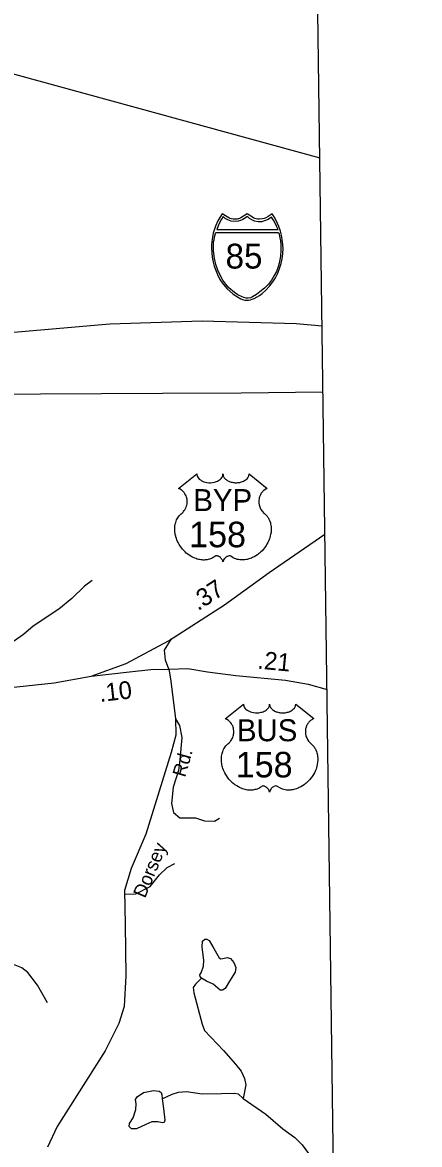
# Model space of a CAD drawing. Extents: x 2056842 to 2160602, y 826753 to 1016856.
# Drawn here: x 2142303 to 2145104, y 930830 to 938737 of the extents above; entities that cross this region are included whole.
import ezdxf

# ---------------------------------------------------------------- set-up
doc = ezdxf.new("R2010")
doc.units = 0
for name, color, linetype in [('Exist Boundary Political CountyLine', 7, 'Continuous'), ('Exist Hydrographic Creek Single Shore', 7, 'Continuous'), ('Exist Hydrographic Misc Water Feature', 7, 'Continuous'), ('Exist Road Non-System Type 51', 7, 'Continuous'), ('Exist Road Primary Interstate Divided Center Attributed', 7, 'Continuous'), ('Exist Road Primary Interstate Shield CELL', 7, 'Continuous'), ('Exist Road Primary Interstate Shield Number Label', 7, 'Continuous'), ('Exist Road Primary US Attributed', 7, 'Continuous'), ('Exist Road Primary US Mileage Hundredths English Label', 7, 'Continuous'), ('Exist Road Primary US Shield CELL', 7, 'Continuous'), ('Exist Road Primary US Shield Number Label', 7, 'Continuous'), ('Exist Road Secondary Type 51 Attributed', 7, 'Continuous'), ('Exist Road Secondary Type 51 Label', 7, 'Continuous'), ('Exist Utilities Electrical Transmission Line', 7, 'Continuous')]:
    doc.layers.add(name, color=color, linetype=linetype)

msp = doc.modelspace()

# ---------------------------------------------------------------- linework, layer by layer
at = {"layer": 'Exist Boundary Political CountyLine'}
msp.add_lwpolyline([(2145103.8, 885848.8), (2143763, 984829.3)], dxfattribs=at)
at = {"layer": 'Exist Hydrographic Creek Single Shore'}
for points in [[(2142795.7, 934804.4), (2142740.1, 934764.2), (2142650.3, 934677.8), (2142560.7, 934603.4), (2142379.2, 934482.6), (2142311.6, 934424.4), (2142215.8, 934358)], [(2142480.7, 931829.5), (2142408.4, 931953.2), (2142342.1, 932042.8), (2142297.8, 932074.7), (2142251.9, 932094.4), (2142159.6, 932118.1), (2141975.5, 932139.2), (2141869.9, 932106.8), (2141805.9, 932070.5), (2141700.3, 931994), (2141660.3, 931977.8), (2141564.4, 931977.5), (2141480.3, 931967.2), (2141376.3, 931970.6), (2141296.6, 931960.3)]]:
    msp.add_lwpolyline(points, dxfattribs=at)
at = {"layer": 'Exist Hydrographic Misc Water Feature'}
for points in [[(2143565.1, 932003.5), (2143556.2, 932013.6), (2143555, 932025), (2143562.6, 932040.2), (2143580.3, 932087.1), (2143581.6, 932126.4), (2143571.4, 932224), (2143574, 932263.3), (2143589.2, 932277.2), (2143603.1, 932278.5), (2143619.6, 932268.3), (2143653.8, 932211.3), (2143690.5, 932146.7), (2143701.9, 932139.1), (2143717.1, 932140.3), (2143747.5, 932147.9), (2143770.3, 932141.6), (2143793.1, 932113.7), (2143807, 932077), (2143803.2, 932044), (2143762.7, 931980.7), (2143732.3, 931930), (2143713.3, 931917.3), (2143698.1, 931918.6), (2143681.6, 931931.2), (2143648.7, 931960.4), (2143601.8, 931981.9), (2143565.1, 932003.5)], [(2143565.1, 932003.5), (2143523.3, 931960.4), (2143508.1, 931936.3), (2143511.9, 931898.3), (2143571.2, 931678.2), (2143587.6, 931634.4), (2143722.1, 931493), (2143804.6, 931397.3), (2143844.8, 931347.5), (2143869.2, 931295.6), (2143879, 931251.7), (2143859.5, 931155.7)], [(2143289.1, 931153), (2143298, 931083.3), (2143308.1, 931001), (2143301.8, 930985.8), (2143291.7, 930983.2), (2143258.7, 930989.6), (2143215.7, 930989.6), (2143173.9, 930970.5), (2143108, 930941.4), (2143071.3, 930941.4), (2143056.1, 930957.9), (2143057.4, 930979.4), (2143084, 931017.4), (2143103, 931077), (2143104.2, 931116.3), (2143100.4, 931146.7), (2143111.8, 931165.7), (2143157.4, 931197.4), (2143228.3, 931210.1), (2143267.6, 931206.3), (2143280.3, 931196.1), (2143285.3, 931179.6), (2143289.1, 931153)], [(2143289.1, 931153), (2143359.6, 931185.4), (2143403.5, 931199.6), (2143459.3, 931203.8), (2143571.6, 931186.4), (2143707.6, 931189), (2143799.2, 931191.3), (2143823.6, 931187.4), (2143859.5, 931155.7)], [(2143859.5, 931155.7), (2144020.1, 931044.3), (2144138.6, 930940.9), (2144224.7, 930879.2), (2144274.7, 930827.5), (2144429.8, 930616.2), (2144466.1, 930556.4), (2144490.3, 930500.5), (2144499.6, 930453.3)]]:
    msp.add_lwpolyline(points, dxfattribs=at)
at = {"layer": 'Exist Road Non-System Type 51'}
for points in [[(2143335.2, 934180.7), (2143313, 934244.4), (2143304, 934312.7), (2143354.4, 934393.2)], [(2143382.5, 933829.2), (2143411.7, 933782.6), (2143426.1, 933698.1), (2143413.5, 933541.8), (2143404.5, 933466.3), (2143365, 933349.5), (2143355.2, 933233.6), (2143369.5, 933170.7), (2143412.6, 933131.2), (2143524, 933131.2), (2143586.8, 933111.4), (2143658.6, 933109.6), (2143692.4, 933129)], [(2143022.8, 932595), (2143103.7, 932597.5), (2143204.3, 932647.8), (2143269, 932730.4), (2143324.6, 932782.6), (2143378.5, 932809.5)]]:
    msp.add_lwpolyline(points, dxfattribs=at)
at = {"layer": 'Exist Road Primary Interstate Divided Center Attributed'}
for points in [[(2144416.4, 936596.5), (2144232.7, 936613.1), (2143571.3, 936631.1), (2142919, 936611.3), (2142187.5, 936546.5), (2141486.6, 936442.1), (2140913.5, 936330.5), (2140349.3, 936213.5), (2139896.7, 936094.6), (2139389.3, 935954.2), (2138635.3, 935716.6), (2137934.4, 935480.7), (2137334.2, 935255.7), (2136772.8, 935021.7), (2136063.8, 934692.2), (2135594.6, 934461.4)], [(2135799.7, 934468.8), (2136139.4, 934636.4), (2136861, 934962.3), (2137411.6, 935190.9), (2138121.5, 935451.9), (2138692.9, 935639.2), (2139455.9, 935873.2), (2139776.2, 935952.4), (2140200, 936031.6), (2140571.6, 936080.2), (2141208.6, 936121.6), (2141713.3, 936114.4), (2142430.4, 936119.8), (2143289.7, 936125.2), (2143844.9, 936127), (2144422.6, 936134.4)]]:
    msp.add_lwpolyline(points, dxfattribs=at)
at = {"layer": 'Exist Road Primary Interstate Shield CELL'}
for points in [[(2143888.5, 936779), (2143898, 936779.9), (2143910.7, 936782.4), (2143923.1, 936786.4), (2143937.2, 936792.7), (2143958, 936804.2), (2143974.8, 936814), (2143994.1, 936827), (2144020.3, 936850.7), (2144046.3, 936878.1), (2144069.3, 936909.2), (2144087.5, 936938.2), (2144103.6, 936971.3), (2144117.1, 937002.3), (2144127.7, 937037.6), (2144134.8, 937071.8), (2144138.4, 937107.5), (2144140.7, 937147.1), (2144138, 937191.6), (2144130.3, 937237.2), (2144123, 937265.6), (2144112, 937299.5), (2144103, 937321.2), (2144082.2, 937359.6), (2144063.4, 937389.2), (2144036.2, 937370), (2144018.4, 937360.6), (2144007.6, 937355.7), (2143996.4, 937353.5), (2143975.9, 937351.1), (2143963, 937351.6), (2143951.1, 937354.3), (2143941, 937356.5), (2143932.7, 937360.6), (2143888.5, 937389.2), (2143844.2, 937360.6), (2143834.9, 937356.3), (2143825.4, 937354.3), (2143816.3, 937351.8), (2143801.2, 937351.1), (2143789.6, 937351.4), (2143777.7, 937353.5), (2143768.3, 937355.5), (2143757.8, 937360.6), (2143712.7, 937389.2), (2143695, 937363.5), (2143680.5, 937338.1), (2143665.2, 937302.2), (2143655.6, 937274.3), (2143648.8, 937251.4), (2143640.4, 937209.5), (2143636.1, 937172.9), (2143635.4, 937147.1), (2143640.1, 937082.6), (2143647.2, 937048.2), (2143654.4, 937020.4), (2143678.3, 936960.4), (2143696.2, 936926.8), (2143711.6, 936902.6), (2143733.2, 936875.5), (2143744.9, 936862.5), (2143789.7, 936823.3), (2143819.6, 936802.9), (2143843.5, 936790), (2143854.8, 936785.7), (2143872.3, 936780.8)], [(2143718.1, 937368.5), (2143707.1, 937351.5), (2143694.4, 937328.7), (2143684.3, 937305), (2143673.9, 937278.9), (2144105.5, 937278.7), (2144095.4, 937301.1), (2144084.7, 937323.7), (2144073.4, 937344.2), (2144059.7, 937364.1), (2144035.5, 937348.9), (2144017.9, 937340.5), (2144003.7, 937335.7), (2143991.7, 937333), (2143973.1, 937331.5), (2143964.8, 937332), (2143938.9, 937337.9), (2143921.3, 937345), (2143904.6, 937356.2), (2143891.1, 937368.9), (2143856.9, 937348.2), (2143841.7, 937341.5), (2143824.3, 937337.1), (2143805.2, 937334.7), (2143775.8, 937337.9), (2143752.7, 937345.8), (2143732.8, 937356.2)], [(2144108, 937257.4), (2144112.6, 937245.2), (2144119, 937218.2), (2144122.3, 937197.3), (2144125.8, 937173.3), (2144124.6, 937132.2), (2144122.6, 937089.6), (2144118.7, 937064.4), (2144113.4, 937041.5), (2144106.3, 937016), (2144094.7, 936982.2), (2144078.8, 936953.5), (2144059, 936921.7), (2144037.5, 936893.9), (2144028.2, 936882.3), (2144010.4, 936863.6), (2143978.2, 936837.7), (2143954.7, 936820.2), (2143926.5, 936803.5), (2143912.2, 936797.2), (2143895.6, 936793.7), (2143881.9, 936794.6), (2143865.2, 936799), (2143851.8, 936802.7), (2143822.3, 936818.6), (2143798.5, 936834.6), (2143758.7, 936867.2), (2143737.3, 936892.3), (2143717.2, 936921.7), (2143699.4, 936951.8), (2143680.3, 936991.5), (2143666.8, 937031.4), (2143657, 937074.4), (2143650.4, 937127.1), (2143649.7, 937159.2), (2143651.6, 937190), (2143654.6, 937206.2), (2143658.5, 937226.2), (2143666.4, 937257.2)]]:
    msp.add_lwpolyline(points, close=True, dxfattribs=at)
at = {"layer": 'Exist Road Primary US Attributed'}
for points in [[(2142787.3, 934130.5), (2143033.8, 934219.9), (2143333.7, 934379.8), (2143727.8, 934634.1), (2144043.9, 934860.5), (2144436.2, 935130.5)], [(2141096.7, 933890.6), (2141416.3, 933935.5), (2141802.4, 933991.2), (2142130.1, 934040.6), (2142527, 934083.7), (2142787.3, 934130.5)], [(2142787.3, 934130.5), (2143058.5, 934161), (2143207.5, 934177.2), (2143335.2, 934180.7)], [(2143335.2, 934180.7), (2143469.7, 934184.4), (2143608, 934161), (2143809.1, 934135.8), (2144158.4, 934102.6), (2144318.2, 934073.9), (2144451, 934036.9)]]:
    msp.add_lwpolyline(points, dxfattribs=at)
at = {"layer": 'Exist Road Primary US Shield CELL'}
for points in [[(2143533.4, 935555.2), (2143533.7, 935549.8), (2143535, 935543.5), (2143536, 935540.3), (2143539, 935534), (2143543.8, 935526.7), (2143550.6, 935519.4), (2143558.3, 935513.1), (2143563.4, 935509.8), (2143572.2, 935505.1), (2143582.2, 935500.9), (2143593.3, 935497.7), (2143604.6, 935495.4), (2143616.9, 935494.1), (2143629.2, 935493.8), (2143642.4, 935494.8), (2143657, 935497.6), (2143663.7, 935499.4), (2143671.3, 935502), (2143678.2, 935504.9), (2143685.9, 935509), (2143692.1, 935512.9), (2143696.9, 935516.4), (2143703.7, 935522.9), (2143709.2, 935529.7), (2143711.4, 935533.5), (2143713.4, 935537.2), (2143716.1, 935544.9), (2143716.9, 935548.3), (2143717.4, 935555.4), (2143717.8, 935549.5), (2143718.5, 935545.7), (2143719.4, 935542.1), (2143721, 935538.2), (2143723.7, 935532.7), (2143726.7, 935528.2), (2143732.5, 935521.4), (2143736, 935518.1), (2143739.3, 935515.4), (2143748, 935509.4), (2143758.3, 935504.2), (2143763.3, 935502), (2143768.4, 935500.2), (2143775, 935498.2), (2143781.7, 935496.7), (2143788.4, 935495.5), (2143795.2, 935494.5), (2143802.2, 935494), (2143807.9, 935493.8), (2143814.9, 935493.9), (2143821.4, 935494.3), (2143828, 935495.1), (2143835.3, 935496.3), (2143841.1, 935497.6), (2143848.9, 935499.6), (2143855.8, 935502.1), (2143862, 935504.8), (2143870, 935509), (2143876.4, 935513), (2143881.1, 935516.8), (2143886.8, 935522), (2143892.1, 935528.1), (2143895.2, 935532.6), (2143897.4, 935537.2), (2143899.4, 935542.1), (2143900.7, 935547.3), (2143901.3, 935551.7), (2143901.4, 935555.6), (2144030, 935453.1), (2144027, 935452), (2144020, 935448.6), (2144014.5, 935445.3), (2144005.6, 935439.1), (2144001.8, 935435.6), (2143998, 935432.1), (2143994.5, 935428.3), (2143991.4, 935424.7), (2143987.7, 935419.5), (2143984.4, 935414.4), (2143981.1, 935408.7), (2143978.7, 935403.7), (2143974.8, 935393.4), (2143972.9, 935386.8), (2143971.7, 935381.3), (2143970.1, 935369.8), (2143969.8, 935364.4), (2143969.8, 935359), (2143970.1, 935353.3), (2143970.6, 935347.8), (2143971.6, 935342.1), (2143972.5, 935337.1), (2143974.1, 935330.9), (2143976.4, 935323.8), (2143979.2, 935316.9), (2143985.1, 935305.7), (2143992.6, 935294.3), (2143998, 935287.9), (2144003.3, 935282.4), (2144011.3, 935275.8), (2144015.6, 935272), (2144020.5, 935267), (2144028.5, 935257.7), (2144031.8, 935253.3), (2144035.1, 935248.3), (2144038.2, 935243.2), (2144041.2, 935237.8), (2144043.6, 935233), (2144048.1, 935222), (2144051.4, 935211.2), (2144053, 935205.6), (2144055.4, 935193), (2144056.3, 935186.8), (2144057.3, 935174.5), (2144057.3, 935159.6), (2144056.2, 935145.4), (2144053.5, 935128.9), (2144051.3, 935119.1), (2144047.9, 935107.6), (2144044.6, 935097.6), (2144038.8, 935083), (2144033.6, 935072.3), (2144026.8, 935059.9), (2144022.2, 935052.4), (2144016.8, 935044.3), (2144010, 935035), (2144002.1, 935025.2), (2143992.6, 935014.7), (2143985, 935007.1), (2143974.9, 934998.1), (2143968.9, 934993.1), (2143960.2, 934986.5), (2143948.3, 934978.6), (2143936.7, 934971.9), (2143926.7, 934966.8), (2143917.9, 934963), (2143906.5, 934958.7), (2143887.5, 934953.4), (2143880.6, 934952), (2143872.4, 934950.8), (2143864.7, 934950), (2143857.3, 934949.5), (2143847.3, 934949.5), (2143837.3, 934950.3), (2143827.9, 934951.7), (2143818.1, 934953.7), (2143807.8, 934956.8), (2143798.5, 934960.4), (2143789.1, 934965), (2143773.2, 934975.1), (2143768.6, 934977.5), (2143766, 934978.2), (2143759.9, 934978.5), (2143754.1, 934977.3), (2143748.2, 934974.9), (2143744.6, 934973), (2143739.9, 934969.9), (2143736.2, 934967), (2143731.8, 934962.8), (2143728.8, 934959.3), (2143726.5, 934956.6), (2143722, 934949.5), (2143720.4, 934946.2), (2143718.7, 934941.9), (2143717.3, 934935.5), (2143715.2, 934943.5), (2143712.9, 934948.9), (2143710.1, 934953.4), (2143707.3, 934957.4), (2143702.8, 934962.6), (2143698.8, 934966.5), (2143693.9, 934970.4), (2143688.8, 934973.6), (2143684.6, 934975.7), (2143680.8, 934977.1), (2143676.2, 934978.3), (2143672.4, 934978.6), (2143669.3, 934978.5), (2143665, 934977.5), (2143659.2, 934973.3), (2143653.7, 934969.5), (2143647.7, 934965.8), (2143640.5, 934962), (2143635.3, 934959.6), (2143629.1, 934957.1), (2143621.8, 934954.7), (2143613.9, 934952.7), (2143605.8, 934951.1), (2143598.6, 934949.9), (2143590.9, 934949.2), (2143584, 934949), (2143576.8, 934949.1), (2143570.1, 934949.6), (2143562.2, 934950.3), (2143552.5, 934951.7), (2143544.5, 934953.6), (2143536, 934955.9), (2143527.2, 934958.6), (2143517.9, 934962.2), (2143506.2, 934967.2), (2143498.1, 934971.4), (2143485.2, 934978.8), (2143470.2, 934989.2), (2143458.8, 934998.4), (2143450.5, 935005.9), (2143438.3, 935018.4), (2143431.1, 935026.5), (2143419.8, 935041.1), (2143412.6, 935051.7), (2143407.9, 935059.4), (2143401.1, 935071.9), (2143397.4, 935079.7), (2143392.5, 935091.1), (2143388.7, 935101.5), (2143385.5, 935111.4), (2143383.8, 935117.7), (2143381.3, 935128.7), (2143379.8, 935136.5), (2143378.4, 935147.3), (2143377.6, 935158.6), (2143377.5, 935169), (2143377.7, 935177.7), (2143378.7, 935187.8), (2143380.4, 935198.5), (2143382.5, 935207.7), (2143384.3, 935214.3), (2143387.1, 935222.3), (2143390.7, 935231.2), (2143394.9, 935239.7), (2143399, 935246.8), (2143404.1, 935254.4), (2143409.1, 935260.9), (2143415.7, 935268), (2143422.5, 935274.5), (2143428.8, 935279.6), (2143436.2, 935286.9), (2143440.1, 935291.3), (2143444.7, 935297.5), (2143448.5, 935303.2), (2143451.4, 935308.3), (2143455.3, 935315.8), (2143457.7, 935321.4), (2143460.7, 935330.1), (2143462.1, 935336.2), (2143463.7, 935344), (2143464.6, 935351.4), (2143465, 935360.6), (2143464.8, 935368.2), (2143463.8, 935377), (2143462.1, 935385.6), (2143460.1, 935393), (2143456.9, 935401.5), (2143454, 935407.7), (2143449.1, 935416.2), (2143443.6, 935424), (2143438, 935430.4), (2143432.3, 935436.1), (2143426.8, 935440.3), (2143421.6, 935444.1), (2143415.1, 935448), (2143408.7, 935451.1), (2143404.8, 935452.7)], [(2143862.1, 933933.4), (2143862.4, 933928.1), (2143863.7, 933921.8), (2143864.7, 933918.5), (2143867.7, 933912.3), (2143872.5, 933904.9), (2143879.3, 933897.7), (2143887, 933891.4), (2143892.2, 933888), (2143901, 933883.3), (2143910.9, 933879.1), (2143922, 933875.9), (2143933.3, 933873.7), (2143945.7, 933872.3), (2143957.9, 933872.1), (2143971.1, 933873.1), (2143985.7, 933875.9), (2143992.5, 933877.6), (2144000, 933880.2), (2144007, 933883.1), (2144014.6, 933887.2), (2144020.8, 933891.1), (2144025.6, 933894.6), (2144032.5, 933901.2), (2144037.9, 933907.9), (2144040.2, 933911.7), (2144042.1, 933915.4), (2144044.8, 933923.1), (2144045.6, 933926.6), (2144046.1, 933933.7), (2144046.6, 933927.7), (2144047.2, 933924), (2144048.2, 933920.3), (2144049.7, 933916.4), (2144052.4, 933911), (2144055.5, 933906.4), (2144061.2, 933899.7), (2144064.8, 933896.3), (2144068, 933893.6), (2144076.8, 933887.6), (2144087, 933882.5), (2144092, 933880.3), (2144097.2, 933878.5), (2144103.7, 933876.5), (2144110.5, 933874.9), (2144117.1, 933873.7), (2144124, 933872.8), (2144131, 933872.2), (2144136.7, 933872.1), (2144143.6, 933872.1), (2144150.1, 933872.5), (2144156.7, 933873.3), (2144164, 933874.5), (2144169.8, 933875.8), (2144177.6, 933877.8), (2144184.6, 933880.4), (2144190.7, 933883), (2144198.7, 933887.2), (2144205.2, 933891.2), (2144209.9, 933895), (2144215.5, 933900.2), (2144220.8, 933906.3), (2144223.9, 933910.8), (2144226.1, 933915.5), (2144228.2, 933920.3), (2144229.4, 933925.5), (2144230, 933930), (2144230.2, 933933.8), (2144358.8, 933831.4), (2144355.7, 933830.2), (2144348.7, 933826.8), (2144343.2, 933823.5), (2144334.4, 933817.3), (2144330.6, 933813.9), (2144326.8, 933810.3), (2144323.3, 933806.5), (2144320.2, 933802.9), (2144316.5, 933797.8), (2144313.1, 933792.6), (2144309.9, 933786.9), (2144307.5, 933781.9), (2144303.5, 933771.6), (2144301.6, 933765.1), (2144300.4, 933759.5), (2144298.9, 933748.1), (2144298.5, 933742.6), (2144298.5, 933737.2), (2144298.8, 933731.5), (2144299.3, 933726), (2144300.3, 933720.3), (2144301.2, 933715.3), (2144302.8, 933709.2), (2144305.1, 933702), (2144307.9, 933695.1), (2144313.8, 933683.9), (2144321.4, 933672.5), (2144326.8, 933666.1), (2144332.1, 933660.7), (2144340, 933654), (2144344.3, 933650.2), (2144349.2, 933645.2), (2144357.3, 933635.9), (2144360.5, 933631.5), (2144363.9, 933626.6), (2144366.9, 933621.5), (2144369.9, 933616), (2144372.4, 933611.2), (2144376.9, 933600.2), (2144380.2, 933589.5), (2144381.7, 933583.8), (2144384.1, 933571.2), (2144385, 933565), (2144386, 933552.7), (2144386, 933537.8), (2144384.9, 933523.7), (2144382.2, 933507.2), (2144380, 933497.3), (2144376.7, 933485.8), (2144373.4, 933475.9), (2144367.5, 933461.2), (2144362.3, 933450.6), (2144355.5, 933438.1), (2144350.9, 933430.6), (2144345.5, 933422.5), (2144338.8, 933413.3), (2144330.9, 933403.4), (2144321.4, 933393), (2144313.7, 933385.3), (2144303.7, 933376.3), (2144297.6, 933371.3), (2144288.9, 933364.8), (2144277.1, 933356.9), (2144265.4, 933350.1), (2144255.4, 933345), (2144246.6, 933341.2), (2144235.2, 933336.9), (2144216.3, 933331.6), (2144209.3, 933330.2), (2144201.1, 933329), (2144193.5, 933328.2), (2144186, 933327.8), (2144176, 933327.8), (2144166.1, 933328.5), (2144156.6, 933329.9), (2144146.8, 933332), (2144136.6, 933335), (2144127.3, 933338.6), (2144117.9, 933343.3), (2144102, 933353.3), (2144097.4, 933355.7), (2144094.8, 933356.4), (2144088.6, 933356.7), (2144082.9, 933355.5), (2144076.9, 933353.2), (2144073.4, 933351.3), (2144068.6, 933348.1), (2144065, 933345.2), (2144060.6, 933341.1), (2144057.5, 933337.6), (2144055.2, 933334.8), (2144050.7, 933327.8), (2144049.1, 933324.4), (2144047.5, 933320.1), (2144046, 933313.7), (2144044, 933321.8), (2144041.6, 933327.1), (2144038.9, 933331.6), (2144036, 933335.7), (2144031.5, 933340.8), (2144027.5, 933344.7), (2144022.7, 933348.7), (2144017.5, 933351.8), (2144013.4, 933353.9), (2144009.6, 933355.4), (2144004.9, 933356.5), (2144001.1, 933356.8), (2143998, 933356.7), (2143993.7, 933355.7), (2143987.9, 933351.6), (2143982.4, 933347.8), (2143976.4, 933344), (2143969.3, 933340.2), (2143964, 933337.8), (2143957.8, 933335.4), (2143950.5, 933332.9), (2143942.6, 933330.9), (2143934.5, 933329.3), (2143927.3, 933328.2), (2143919.7, 933327.5), (2143912.8, 933327.2), (2143905.6, 933327.3), (2143898.8, 933327.8), (2143891, 933328.5), (2143881.2, 933330), (2143873.2, 933331.8), (2143864.7, 933334.1), (2143856, 933336.8), (2143846.6, 933340.4), (2143834.9, 933345.5), (2143826.8, 933349.7), (2143814, 933357), (2143798.9, 933367.4), (2143787.6, 933376.6), (2143779.3, 933384.2), (2143767, 933396.6), (2143759.8, 933404.7), (2143748.6, 933419.3), (2143741.4, 933429.9), (2143736.7, 933437.6), (2143729.9, 933450.1), (2143726.1, 933457.9), (2143721.2, 933469.3), (2143717.4, 933479.7), (2143714.2, 933489.6), (2143712.5, 933495.9), (2143710.1, 933506.9), (2143708.6, 933514.8), (2143707.1, 933525.5), (2143706.3, 933536.8), (2143706.2, 933547.2), (2143706.5, 933555.9), (2143707.4, 933566), (2143709.2, 933576.7), (2143711.2, 933585.9), (2143713.1, 933592.5), (2143715.8, 933600.6), (2143719.4, 933609.5), (2143723.7, 933618), (2143727.7, 933625), (2143732.8, 933632.6), (2143737.8, 933639.1), (2143744.4, 933646.2), (2143751.2, 933652.8), (2143757.5, 933657.9), (2143764.9, 933665.2), (2143768.8, 933669.6), (2143773.5, 933675.7), (2143777.2, 933681.4), (2143780.2, 933686.5), (2143784.1, 933694), (2143786.4, 933699.6), (2143789.4, 933708.3), (2143790.9, 933714.4), (2143792.4, 933722.2), (2143793.4, 933729.6), (2143793.8, 933738.8), (2143793.5, 933746.4), (2143792.6, 933755.3), (2143790.9, 933763.8), (2143788.9, 933771.2), (2143785.7, 933779.7), (2143782.8, 933786), (2143777.8, 933794.4), (2143772.3, 933802.2), (2143766.7, 933808.6), (2143761, 933814.3), (2143755.5, 933818.6), (2143750.3, 933822.3), (2143743.8, 933826.2), (2143737.5, 933829.4), (2143733.5, 933831)]]:
    msp.add_lwpolyline(points, close=True, dxfattribs=at)
at = {"layer": 'Exist Road Secondary Type 51 Attributed'}
msp.add_lwpolyline([(2143335.2, 934180.7), (2143347.2, 934111.1), (2143382.2, 933831.7), (2143384, 933714.9), (2143351.7, 933592.7), (2143173, 933016.8), (2143068.8, 932776), (2143022.1, 932619.7), (2143028.4, 932381.6), (2143032, 932018.6), (2143020.4, 931803.8), (2142982.6, 931683.4), (2142887.5, 931491.2), (2142687.2, 931175.8), (2142549, 930958.4), (2142478.9, 930811)], dxfattribs=at)
at = {"layer": 'Exist Utilities Electrical Transmission Line'}
msp.add_lwpolyline([(2122276, 946949.5), (2122886.5, 946820.2), (2126565.1, 942882.9), (2129476.4, 942033.8), (2131240.3, 941525.7), (2133419, 940877.4), (2135627.4, 940227), (2139139.4, 939224.6), (2144400.3, 937782.2)], dxfattribs=at)

# ---------------------------------------------------------------- texts
at = {"layer": 'Exist Road Primary Interstate Shield Number Label'}
msp.add_text('85', height=175, dxfattribs=at).set_placement((2143735.6, 937002.8))
at = {"layer": 'Exist Road Primary US Mileage Hundredths English Label'}
for s, rotation, p in [('.37', 32.82581, (2143540.9, 934587.8)), ('.21', 354.56284, (2143957, 934184.6)), ('.10', 6.42749, (2142850.1, 933948.8))]:
    msp.add_text(s, height=125, rotation=rotation, dxfattribs=at).set_placement(p)
at = {"layer": 'Exist Road Primary US Shield Number Label'}
for s, height, p in [('BYP', 155, (2143508.1, 935293.8)), ('158', 180, (2143478.2, 935039)), ('BUS', 155, (2143815.8, 933672.1)), ('158', 180, (2143806.9, 933417.2))]:
    msp.add_text(s, height=height, dxfattribs=at).set_placement(p)
at = {"layer": 'Exist Road Secondary Type 51 Label'}
for s, rotation, p in [('Rd.', 74.21501, (2143450.9, 933413.7)), ('Dorsey', 67.35233, (2143167.8, 932561.2))]:
    msp.add_text(s, height=95, rotation=rotation, dxfattribs=at).set_placement(p)

doc.saveas('drawing.dxf')
